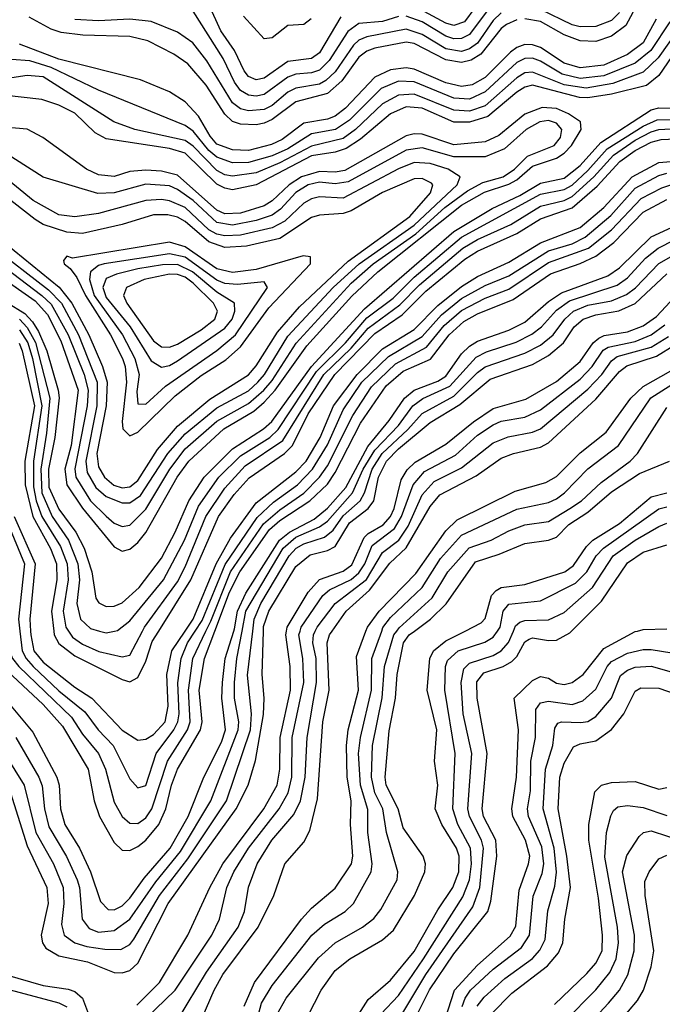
# Model space of a CAD drawing. Header units: inches. Extents: x 501365 to 657855, y 482276 to 547543.
# Tile 593 of 656: x 601131 to 602758, y 509055 to 511548. Entities that reach past the tile are written whole.
import ezdxf

# ---------------------------------------------------------------- set-up
doc = ezdxf.new("R2010")
doc.units = ezdxf.units.IN
doc.header["$MEASUREMENT"] = 0
doc.layers.add('A6500', color=7, linetype='Continuous')
doc.layers.add('A6501', color=7, linetype='Continuous')

msp = doc.modelspace()

# ---------------------------------------------------------------- linework, layer by layer
at = {"layer": 'A6500', "color": 5}
for points, elevation in [([(601065.8, 509730), (601142.4, 509610), (601171.3, 509490), (601216.6, 509410), (601241.2, 509350), (601242.6, 509310), (601236.3, 509256.3), (601243.2, 509230), (601270.2, 509210.2), (601301, 509201), (601346, 509194), (601386.5, 509193.5), (601410, 509206.2), (601420.2, 509219.8), (601485.1, 509330), (601557, 509423), (601654.7, 509570), (601715.7, 509750), (601717.9, 509790), (601708.1, 509888.1), (601721, 510000)], 3940), ([(601075.6, 510000), (601067.7, 509950), (601071.3, 509930), (601086.8, 509910), (601190, 509814.2), (601238.7, 509758.7), (601304, 509650), (601319.6, 509570), (601332.8, 509530), (601370, 509464), (601390, 509445.1), (601410, 509444.3), (601430, 509454), (601450.4, 509470), (601483, 509510), (601500.9, 509550), (601515, 509610), (601530, 509649.7), (601588.8, 509750), (601592.8, 509770), (601585.4, 509850), (601598.6, 509930), (601625, 510000)], 4020), ([(601091.8, 509830), (601164.1, 509744.1), (601225, 509630), (601230.7, 509610), (601234.2, 509550), (601245.2, 509510), (601282, 509450), (601310, 509390), (601335, 509315), (601354.9, 509294.9), (601370, 509293.8), (601390, 509303.8), (601410, 509323.8), (601445.6, 509374.4), (601511.8, 509450), (601557.4, 509530), (601597.5, 509630), (601641.6, 509718.4), (601651.6, 509750), (601643.1, 509830), (601644.8, 509870), (601651.4, 509930), (601672.8, 510000)], 3980), ([(601102.2, 510000), (601104.6, 509950), (601112.6, 509930), (601128.8, 509910), (601262, 509782), (601290, 509738.6), (601330.5, 509690), (601348, 509650), (601370, 509566.7), (601390, 509530.6), (601410, 509513.1), (601430, 509512.7), (601450, 509526.7), (601465.4, 509550), (601504.8, 509670), (601555.9, 509750), (601562.4, 509770), (601558.2, 509850), (601568.9, 509930), (601602.5, 510000)], 4040), ([(601107.2, 509590), (601150, 509456), (601199.6, 509350), (601202.8, 509310), (601185.4, 509230), (601188.1, 509210), (601196.6, 509196.6), (601230, 509177), (601302.2, 509162.2), (601370, 509135.1), (601390, 509133.9), (601410, 509140.4), (601430, 509159.1), (601506.9, 509310), (601679, 509550), (601709, 509610), (601728.1, 509671.9), (601748.5, 509788.5), (601750.1, 509830.1), (601745.1, 509890), (601748.3, 510000)], 3920), ([(601121, 509730), (601179.2, 509630), (601187.8, 509607.8), (601193.2, 509550), (601204.2, 509504.2), (601249.3, 509429.3), (601276.1, 509370), (601282, 509350), (601288.7, 509270), (601306.7, 509246.7), (601330, 509236.9), (601370, 509241.3), (601410, 509269.8), (601475.3, 509364.7), (601538.2, 509441.8), (601615.2, 509570), (601684.4, 509750), (601685.8, 509770), (601674.9, 509830), (601674.7, 509870), (601680.4, 509930), (601694.1, 510000)], 3960), ([(601131.4, 510000), (601137.2, 509950), (601147.2, 509930), (601165.2, 509910), (601230, 509848.4), (601295.5, 509795.5), (601329.3, 509750), (601367.2, 509710), (601410, 509625.9), (601430, 509603.1), (601450, 509608.8), (601476, 509690), (601521.1, 509750), (601531.1, 509770), (601534.3, 509790), (601531.6, 509868.4), (601539.3, 509930), (601555.9, 509970), (601575.4, 510000)], 4060), ([(601158, 510000), (601158.5, 509990), (601166.7, 509950), (601190, 509921.5), (601270, 509858), (601313, 509830), (601390, 509749.2), (601430, 509723.4), (601450, 509726.1), (601470, 509738), (601499.3, 509770), (601506.7, 509810), (601503.1, 509890), (601516.2, 509950), (601549.8, 510000)], 4080), ([(601217.3, 510000), (601218.4, 509990), (601230, 509968.3), (601270, 509937), (601390, 509877.1), (601410, 509871.5), (601430, 509882.1), (601450, 509923.7), (601466.3, 509973.6), (601482.9, 510000)], 4120), ([(601254.3, 510000), (601264.8, 509984.8), (601290, 509966.6), (601331.5, 509948.5), (601390, 509934.8), (601410, 509939.2), (601441.9, 510000)], 4140), ([(601333.1, 510000), (601350, 509995.4), (601370.5, 510000)], 4160), ([(601427.6, 509052.4), (601484.6, 509110), (601556.9, 509230), (601612.6, 509350), (601645.5, 509410), (601749.2, 509550), (601782.6, 509610), (601789.5, 509650), (601790.1, 509730), (601817, 509850), (601816, 509910), (601805.1, 509990), (601806.5, 510000)], 3880), ([(601450, 509018.6), (601524.6, 509090), (601617.6, 509230), (601636.7, 509270), (601655.2, 509350), (601672.7, 509390), (601710.2, 509450), (601788.3, 509550), (601811.1, 509590), (601820.2, 509630), (601821.1, 509730), (601850, 509870), (601848.1, 509930), (601837.7, 509990), (601840.8, 510000)], 3860), ([(601530, 509014.1), (601603.9, 509136.1), (601684.3, 509250), (601699.9, 509290), (601710, 509351.3), (601732.5, 509410), (601769.5, 509470), (601825, 509535.1), (601842, 509570), (601853.8, 509630), (601858.7, 509730), (601882.5, 509870), (601881.3, 509930), (601873.5, 509970), (601874.7, 509990), (601879.5, 510000)], 3840), ([(601571.3, 508970), (601623.4, 509090), (601645.3, 509130), (601735.1, 509250), (601774.3, 509330), (601802.7, 509410), (601850, 509465.5), (601865.3, 509494.7), (601885.1, 509574.9), (601898.4, 509770), (601914.7, 509850), (601909.8, 509970), (601915.5, 509990), (601922.5, 510000)], 3820), ([(601698.9, 509050), (601725.4, 509110), (601844.5, 509270), (601870, 509297.9), (601930, 509348.8), (601971.3, 509410), (601974.7, 509430), (601968.4, 509510), (601970.2, 509569.8), (601960.2, 509630), (601958.1, 509710), (601963.1, 509750), (601988.5, 509850), (601984.2, 509935.8), (602007.8, 510000)], 3780), ([(601730.6, 509010), (601742.8, 509057.2), (601770, 509102.5), (601870.5, 509229.5), (601902.7, 509257.3), (601955.3, 509290), (601976.4, 509310), (602020.8, 509390), (602023.9, 509410), (602012.3, 509490), (602012.4, 509547.6), (601994.2, 509610), (601989, 509690), (601994.1, 509730), (602021.8, 509850), (602022.6, 509930), (602047.7, 510000)], 3760), ([(601783, 509030), (601805.6, 509070), (601887.7, 509172.3), (601929.6, 509210.4), (601998.8, 509250), (602027.8, 509272.2), (602045.5, 509294.5), (602086.9, 509370), (602088.7, 509390), (602059.4, 509490), (602050.5, 509550), (602030.1, 509590.1), (602021.6, 509630), (602024.1, 509710), (602049.1, 509830.9), (602054.8, 509910), (602078.8, 509990), (602085.9, 510000)], 3740), ([(601842.9, 508990), (601894.6, 509090), (601930, 509140.1), (601967.3, 509170), (602050, 509217.7), (602077.5, 509242.5), (602130.6, 509330), (602157.3, 509390), (602158.2, 509410), (602152.3, 509430), (602101.7, 509501.7), (602089.2, 509550), (602058.8, 509610), (602056.2, 509630), (602066.8, 509746.8), (602082.6, 509830), (602086.7, 509890), (602103.1, 509970), (602117.4, 509990), (602130.8, 510000)], 3720), ([(601989.4, 509030), (602013.6, 509066.4), (602070, 509115.8), (602130, 509188.1), (602190, 509293.9), (602227.9, 509350), (602243, 509390), (602243.5, 509430), (602237.1, 509450), (602200.2, 509510), (602183.1, 509550), (602189.9, 509609.9), (602181.4, 509670), (602187.4, 509750), (602162.6, 509850), (602169.2, 509930), (602178.7, 509950), (602210, 509975), (602258.7, 510000)], 3680), ([(602045.8, 509030), (602090, 509076.8), (602153.8, 509170), (602253.1, 509326.9), (602270, 509370), (602275.4, 509410), (602272.4, 509450), (602240.3, 509510), (602227.9, 509550), (602233.4, 509690), (602207.2, 509850), (602209.1, 509910), (602214.6, 509925.4), (602241.5, 509950), (602308.6, 509971.4), (602330, 509984.3), (602340.7, 510000)], 3660), ([(602063.5, 508970), (602159.4, 509130), (602278.8, 509301.2), (602296.4, 509350), (602305.4, 509450), (602300.7, 509470), (602270.1, 509530), (602266.1, 509550), (602276.3, 509690), (602254.1, 509790), (602248.9, 509870), (602256, 509904), (602270, 509918.4), (602330, 509938.2), (602350.4, 509949.6), (602368.9, 509971.1), (602381.1, 510000)], 3640), ([(602095.4, 508944.6), (602168.6, 509091.4), (602230, 509182.5), (602316.6, 509290), (602324.3, 509315.7), (602339.2, 509430), (602337, 509470), (602305.9, 509530), (602302.1, 509550), (602315.2, 509690), (602289.6, 509829.6), (602288.5, 509871.5), (602306, 509894), (602355.6, 509910), (602377.6, 509922.4), (602390, 509935.3), (602410, 509973), (602421, 509979), (602430, 509982.7), (602470, 509975.9), (602490, 509977.2), (602524.4, 509995.6), (602528.7, 510000)], 3620), ([(602178, 508922), (602232.4, 509090), (602290, 509153.9), (602372.9, 509227.1), (602387.5, 509252.5), (602396.1, 509343.9), (602419.5, 509410), (602422.5, 509430), (602411.9, 509470), (602379.9, 509530), (602377.2, 509550), (602389.4, 509630), (602394.5, 509750), (602383.4, 509830), (602430, 509874.7), (602450, 509885.1), (602470, 509881), (602490, 509867.9), (602510, 509864.5), (602530, 509869.4), (602557.9, 509890), (602610, 509955.4), (602690, 509998.4), (602695.7, 510000)], 3580), ([(602251.2, 509048.8), (602258.9, 509070), (602272.8, 509090), (602330, 509143.9), (602401.4, 509198.6), (602422.1, 509230), (602431.4, 509328.6), (602454.3, 509385.7), (602458.6, 509410), (602453.6, 509453.6), (602419.5, 509530), (602416.9, 509550), (602424.4, 509595.6), (602425.8, 509670), (602437.3, 509730), (602438.4, 509801.6), (602450, 509817.7), (602470, 509822.7), (602530, 509813.8), (602557.1, 509822.8), (602590, 509852.5), (602619.1, 509910), (602630, 509923.1), (602670, 509944), (602710, 509953.2), (602730, 509953), (602830, 509937.4)], 3560), ([(602289.8, 509050), (602307.2, 509072.8), (602359.7, 509120.3), (602429.7, 509170.3), (602448.3, 509191.7), (602461.4, 509218.6), (602468.3, 509291.7), (602486.6, 509353.4), (602490.8, 509389.2), (602484.7, 509450), (602456.4, 509550), (602462.2, 509650), (602481.5, 509710), (602486, 509754), (602493.5, 509766.5), (602502.7, 509770), (602552.1, 509767.9), (602570, 509771.2), (602590, 509783.6), (602630, 509829.7), (602652.6, 509887.4), (602670, 509901), (602690, 509908.2), (602730, 509911.3), (602810, 509887.8)], 3540), ([(602324.6, 509030), (602376.9, 509083.1), (602467.7, 509152.3), (602495.2, 509184.8), (602506.5, 509210), (602511.6, 509270), (602525.8, 509350), (602516.5, 509430), (602494.3, 509550), (602499.1, 509630), (602510, 509665.4), (602533.5, 509706.5), (602550, 509714.5), (602590, 509721.9), (602629.4, 509750.6), (602661, 509790), (602690, 509847.7), (602704.2, 509855.8), (602750, 509855.5), (602830, 509827.8)], 3520), ([(602485.6, 509054.4), (602567.6, 509132.4), (602590, 509158.7), (602605.7, 509190), (602607.3, 509230), (602596.8, 509323.2), (602572.2, 509470), (602572.4, 509510), (602587.3, 509592.7), (602604.1, 509610), (602630, 509616.4), (602690, 509619.2), (602750, 509599.7), (602770, 509603.4)], 3480), ([(602509.5, 509010), (602590, 509091.3), (602625.2, 509134.8), (602641.5, 509170), (602647.3, 509210), (602644.8, 509250), (602612.9, 509427.1), (602616.9, 509490), (602627.9, 509532.1), (602634.6, 509545.4), (602645.7, 509554.3), (602670, 509558), (602710, 509552.9), (602770, 509532.9)], 3460), ([(602554.9, 508985.1), (602622.5, 509057.5), (602650.2, 509090), (602671.2, 509128.8), (602687.1, 509190), (602688.4, 509230), (602657.9, 509390), (602668.4, 509431.6), (602700.2, 509479.8), (602710.6, 509489.4), (602730, 509493.5), (602812.7, 509467.3)], 3440), ([(602649.9, 509010), (602695.7, 509064.3), (602710.6, 509090), (602730, 509149.2), (602736.7, 509190), (602715.1, 509330), (602714.5, 509365.5), (602725, 509390), (602750, 509422.7), (602770, 509432.2)], 3420), ([(601029, 509149), (601190, 509102.4), (601253.3, 509093.3), (601270, 509087.2), (601290, 509070.1), (601304.6, 509030)], 3880), ([(601094.2, 509094.2), (601230, 509057.9), (601250, 509047.9)], 3860)]:
    msp.add_lwpolyline(points, dxfattribs=dict(at, elevation=elevation))
at = {"layer": 'A6501', "color": 5}
for points, elevation in [([(602310, 511614.5), (602257.1, 511542.9), (602230, 511533.6), (602210, 511539.2), (602110, 511593.2)], 4020), ([(602090, 511556.6), (602050, 511543.9), (601990, 511538.8), (601961.7, 511518.3), (601914.9, 511445.1), (601890, 511420.8), (601870, 511413.6), (601830, 511410.7), (601810, 511403), (601750, 511358.9), (601730, 511354.2), (601710, 511357.1), (601690, 511369.2), (601674.8, 511390), (601646, 511450), (601570, 511569.9)], 4040), ([(601944.5, 511555.5), (601890, 511464.2), (601870, 511450.4), (601810, 511442.7), (601750, 511400), (601730, 511396.3), (601710, 511404.6), (601699.2, 511419.2), (601675.2, 511470), (601640.2, 511520.2), (601610, 511586.7)], 4020), ([(602330, 511590.8), (602270, 511510.4), (602250, 511500.8), (602230, 511499.9), (602210, 511506.3), (602150, 511542.8), (602110, 511557.5)], 4040), ([(602696.1, 511590), (602666.1, 511533.9), (602630, 511506.8), (602590, 511493.4), (602550, 511494.8), (602510.1, 511509.9), (602450, 511544), (602410, 511550.7)], 4080), ([(602650, 511566.7), (602630, 511546.5), (602590, 511531.1), (602550, 511530), (602530, 511535), (602450, 511574.1)], 4060), ([(602743, 511550), (602709.9, 511490.1), (602670, 511460.1), (602610, 511433.5), (602550, 511426.8), (602510, 511437.8), (602450, 511477.7), (602430, 511484.9), (602410, 511485.4), (602390, 511478.3), (602374.1, 511465.9), (602310, 511402), (602276.4, 511383.6), (602250, 511378.7), (602210, 511388.6), (602130, 511422.9), (602110, 511426.6), (602070, 511420.9), (602030, 511402.9), (601955.8, 511324.2), (601930, 511303.7), (601910, 511296), (601850, 511286.5), (601795.3, 511244.7), (601768.2, 511231.8), (601710, 511217.4), (601670, 511218.7), (601630, 511233.4), (601612.9, 511252.9), (601583.7, 511303.7), (601550, 511339.9), (601510, 511365.4), (601436.4, 511396.4), (601230, 511448.7), (601130, 511486)], 4120), ([(602390, 511548.3), (602363.5, 511536.5), (602350, 511526), (602298.7, 511461.3), (602274, 511446), (602250, 511440), (602210, 511446.5), (602130, 511488.2), (602110, 511491.8), (602030, 511476), (602010, 511468.6), (601990, 511453.3), (601946.7, 511393.3), (601910, 511361.6), (601830, 511340.2), (601770, 511295.4), (601750, 511286.4), (601730, 511282.3), (601690, 511283.7), (601670, 511290.4), (601650, 511308.9), (601602.8, 511382.8), (601556.2, 511436.2), (601521.3, 511461.3), (601455.1, 511495.1), (601410, 511505.6), (601290.6, 511509.4), (601236, 511516), (601210, 511524.2), (601154.6, 511554.6)], 4080), ([(602350, 511566), (602330, 511546.4), (602290, 511488.9), (602270, 511474.2), (602250, 511468.1), (602210, 511474.4), (602150, 511510.9), (602110, 511524.2), (602010, 511504.5), (601990, 511496.4), (601976, 511484), (601930, 511416.4), (601905.9, 511394.1), (601890, 511385.4), (601830, 511375.3), (601810, 511364.4), (601770, 511330.8), (601750, 511320.9), (601710, 511317.1), (601690, 511322.5), (601670, 511337.4), (601604.3, 511444.3), (601569.6, 511489.6), (601530, 511516.9), (601463.8, 511543.8), (601410, 511549.5), (601330, 511545.8), (601270, 511549)], 4060), ([(601869.4, 511550.6), (601850, 511536.5), (601810, 511533.4), (601770, 511502.4), (601750, 511499.9), (601697.3, 511557.3)], 3980), ([(602797.8, 511522.2), (602748.1, 511451.9), (602710, 511415.5), (602633.2, 511386.8), (602565.3, 511374.7), (602510, 511383.7), (602430, 511415.7), (602410, 511413.3), (602390, 511401.4), (602310, 511329.8), (602270, 511316.5), (602230, 511319.2), (602130, 511359.8), (602090, 511357.5), (602050, 511335.5), (601980.9, 511270), (601950, 511247.6), (601870, 511228.1), (601790, 511185.9), (601730, 511160.7), (601670, 511152), (601650, 511155.3), (601630, 511166), (601570, 511228.3), (601550, 511242.4), (601422.3, 511270), (601369.3, 511289.3), (601190, 511403.2), (601150, 511407.3), (601010, 511386.2)], 4160), ([(602777.5, 511542.5), (602729.4, 511470.6), (602690, 511437.9), (602610, 511406.2), (602550, 511399.4), (602504.9, 511410), (602450, 511443.2), (602430, 511450.7), (602410, 511450), (602390, 511440), (602310, 511366), (602270, 511347.1), (602230, 511349.8), (602130, 511391.1), (602090, 511392.4), (602046.2, 511373.8), (601965.9, 511294.1), (601930.4, 511270), (601870, 511259.2), (601810, 511221.4), (601770, 511203.2), (601710, 511186.7), (601670, 511185.7), (601630, 511200), (601610, 511217.3), (601570, 511266.2), (601550, 511280.5), (601330, 511369.9), (601210, 511427.4), (601156.2, 511443.7), (601110, 511447.4)], 4140), ([(602806.1, 511490), (602750, 511407), (602718.3, 511381.7), (602630, 511359.6), (602570, 511350), (602548.5, 511351.5), (602430, 511382.7), (602410, 511377.5), (602390, 511364.7), (602316.8, 511303.2), (602270, 511288.7), (602230, 511289.1), (602150, 511324.4), (602110, 511327.3), (602070, 511309.6), (601994, 511246), (601957.6, 511222.4), (601930, 511212.7), (601870, 511203.9), (601730, 511130), (601670, 511117.4), (601650, 511121.2), (601630, 511131.8), (601550, 511210), (601510, 511222.1), (601350, 511246.4), (601321.9, 511261.9), (601270, 511311.8), (601230, 511332), (601186.5, 511346.5), (601090, 511356.8)], 4180), ([(601070, 510905.5), (601170, 510836.1), (601201.3, 510801.3), (601234.9, 510734.9), (601279, 510610), (601260.7, 510470), (601245.4, 510410), (601250.4, 510370.4), (601290, 510311.3), (601370, 510213.6), (601390, 510202.4), (601410, 510207.6), (601430, 510224.3), (601450, 510249.7), (601529.3, 510390), (601558.7, 510430), (601648, 510512), (601723.6, 510556.4), (601750, 510579.2), (601777.9, 510610), (601857.9, 510722.1), (601971.6, 510848.4), (602038.1, 510910), (602250, 511078.6), (602308.1, 511111.9), (602370, 511131.7), (602390, 511142.6), (602430, 511177.2), (602490, 511197.2), (602509.5, 511210), (602528.1, 511230), (602553.1, 511270), (602551.1, 511290), (602521.1, 511310), (602490, 511323.4), (602454.3, 511325.7), (602410, 511309.2), (602344.7, 511255.3), (602310, 511238.6), (602230, 511231.1), (602150, 511258), (602130, 511259.3), (602110, 511254.3), (601954, 511166), (601930, 511162), (601890, 511164.1), (601844.4, 511150), (601813.1, 511130), (601770.6, 511089.4), (601750, 511076.8), (601690, 511058.3), (601650, 511056.3), (601630, 511065.7), (601530, 511154.4), (601490, 511165), (601450, 511167.3), (601410, 511164), (601370, 511151.5), (601330, 511155.1), (601300.3, 511170), (601189, 511250), (601150, 511270.8), (601050, 511279.6)], 4220), ([(601050, 510861.4), (601143.9, 510803.9), (601163.4, 510783.4), (601178.5, 510758.5), (601199.2, 510710), (601228.4, 510610), (601230.4, 510590.4), (601219.4, 510490), (601203.3, 510410), (601204.6, 510364.5), (601230, 510308.6), (601272.8, 510250), (601293.7, 510210), (601313.7, 510150), (601323.5, 510083.5), (601331.2, 510071.2), (601350, 510061.8), (601370, 510062.7), (601390, 510071.3), (601433.2, 510110), (601490, 510184.7), (601524.6, 510250), (601559.1, 510330), (601597.6, 510390), (601670, 510461.6), (601747.9, 510512.1), (601769.3, 510530.7), (601869.8, 510670.2), (602003.8, 510816.2), (602230, 511011.8), (602327.4, 511070), (602397.2, 511102.8), (602450, 511134.2), (602510, 511147.2), (602550, 511178.8), (602602.6, 511237.4), (602730, 511319.8), (602750, 511324.7), (602810, 511323.6)], 4180), ([(601370.5, 510000), (601378.3, 510001.7), (601410, 510025.5), (601495, 510130), (601548.5, 510230), (601583.8, 510316.2), (601634.8, 510390), (601690, 510443.9), (601764, 510490), (601785.8, 510510), (601882.8, 510657.2), (601956, 510730), (602010, 510793.4), (602077, 510843), (602130, 510896.2), (602250, 510997.4), (602450, 511106.6), (602510, 511117.9), (602530, 511129), (602570, 511166.2), (602618.8, 511221.2), (602710, 511279), (602745.6, 511294.4), (602810, 511296.7)], 4160), ([(601040.6, 510960.6), (601186.9, 510850), (601210, 510827.5), (601253.6, 510750), (601294.2, 510650), (601304.3, 510610), (601301.4, 510570), (601270.4, 510410.4), (601272.6, 510390), (601309.7, 510330), (601350, 510290.6), (601370, 510273.2), (601390, 510264.5), (601410, 510268.5), (601450, 510308.4), (601510.6, 510410), (601550, 510461.2), (601630, 510531.2), (601710, 510576.6), (601749.5, 510610), (601770, 510634.4), (601830.8, 510729.2), (601970, 510880.7), (602026.1, 510930), (602133.8, 511006.2), (602207.4, 511072.6), (602265.1, 511114.9), (602304.2, 511135.8), (602355.3, 511150), (602384.3, 511170), (602417.3, 511202.7), (602484.4, 511230), (602500.7, 511250), (602503.7, 511270), (602490, 511286.5), (602470, 511293.1), (602448.2, 511290), (602413.3, 511270), (602359, 511221), (602310, 511201.3), (602230, 511200.9), (602150, 511223.6), (602110, 511218), (601962.6, 511137.4), (601930, 511132.2), (601890, 511136.9), (601861.4, 511130), (601830, 511110.3), (601791.4, 511068.6), (601770, 511053.6), (601730, 511039.7), (601670, 511028.1), (601630, 511034.9), (601570, 511090.1), (601530, 511118.6), (601510, 511127.4), (601450, 511132), (601370, 511110), (601328.4, 511108.4), (601190, 511149.3), (601079.5, 511219.5)], 4240), ([(601441.9, 510000), (601447.2, 510010), (601530, 510124.5), (601550, 510162.8), (601602.1, 510290), (601650, 510362.1), (601701.8, 510418.2), (601797.5, 510482.5), (601901.2, 510650), (601970, 510716), (602013.1, 510766.9), (602093.8, 510826.2), (602143.3, 510876.7), (602253.3, 510970), (602290, 510991.9), (602374.4, 511030), (602450, 511076.1), (602510, 511090.3), (602530, 511100.3), (602585.2, 511150), (602634.5, 511205.5), (602690, 511243.2), (602730, 511264.1), (602750, 511270), (602826, 511274)], 4140), ([(601482.9, 510000), (601564.4, 510130), (601634.1, 510290), (601674.3, 510345.7), (601712, 510388), (601801.1, 510450), (601822.1, 510470), (601861.6, 510550), (601928.7, 510650), (602030, 510753.5), (602099.4, 510800.6), (602159.6, 510860.4), (602258.4, 510941.6), (602290, 510961.9), (602390, 511006.8), (602450, 511043.8), (602530, 511071.9), (602593.5, 511126.5), (602651, 511189), (602690, 511217.3), (602730, 511238.4), (602755.3, 511244.7), (602830, 511248)], 4120), ([(601070, 511000.9), (601230.9, 510870.9), (601262.8, 510830), (601306.2, 510750), (601340.6, 510670), (601352.1, 510630), (601349.9, 510570.1), (601326.3, 510450), (601330, 510416.2), (601345.1, 510390), (601369.4, 510369.4), (601390, 510362.4), (601410, 510365), (601430, 510381.2), (601480.1, 510459.8), (601530, 510519.2), (601612.5, 510587.5), (601710, 510648.5), (601730, 510672), (601783.3, 510756.7), (601839.3, 510820.7), (601962.9, 510937.1), (602118.6, 511050), (602171.2, 511110), (602176.8, 511130), (602174, 511134), (602150, 511146.4), (602130, 511145.2), (602050, 511110.4), (601970, 511064.2), (601950, 511057.1), (601890, 511052.9), (601870, 511047.2), (601790, 510994.2), (601705.3, 510974.8), (601650, 510971.3), (601610, 510985.9), (601550, 511036.8), (601530, 511047.9), (601506.2, 511053.8), (601470, 511054.2), (601390.2, 511030), (601290, 511006.9), (601249.9, 511010), (601189.9, 511030), (601170, 511042.4), (600980.1, 511190)], 4280), ([(601057.1, 510977.1), (601204, 510864), (601236.2, 510830), (601279.4, 510750), (601327, 510630), (601326.2, 510570), (601298.5, 510430), (601301.8, 510401.8), (601323.7, 510363.7), (601350, 510340.3), (601390, 510324.3), (601410, 510325), (601436.4, 510343.6), (601506.2, 510450), (601550, 510499.8), (601630, 510565.2), (601710, 510608.5), (601734.1, 510630), (601750.7, 510650), (601810, 510746.9), (601924.8, 510870), (601990.3, 510930), (602130, 511028.1), (602238.6, 511130), (602246.4, 511150), (602215.9, 511170), (602170, 511183.8), (602130, 511186.6), (602090, 511170.5), (601950, 511096.6), (601890, 511099.8), (601870, 511094.7), (601850, 511083.4), (601802.1, 511037.9), (601770, 511020.9), (601690, 511002.8), (601650, 511000.8), (601630, 511005.3), (601610, 511016.2), (601550, 511072.3), (601510.1, 511089.9), (601490, 511093.3), (601450, 511090.6), (601330, 511057.5), (601270, 511049.2), (601230, 511053.9), (601164.8, 511090), (601046.8, 511186.8)], 4260), ([(601549.8, 510000), (601570, 510030), (601628.2, 510170), (601664.6, 510235.4), (601730, 510324.3), (601830, 510403.2), (601856, 510430), (601891.8, 510490), (601925.6, 510570), (601985.3, 510650), (602050, 510714.5), (602130, 510763.7), (602190, 510824.1), (602250, 510872.2), (602290, 510897.7), (602370, 510933.9), (602450, 510983), (602550, 511021.9), (602610, 511072.6), (602682.4, 511150), (602750, 511186.2), (602830, 511193.5)], 4080), ([(601575.4, 510000), (601593, 510027), (601651.3, 510168.7), (601732.2, 510287.8), (601773.6, 510326.4), (601834, 510370), (601872.4, 510410), (601910, 510471.6), (601950, 510559.9), (601997.4, 510630), (602064.6, 510695.4), (602150, 510745.7), (602199.1, 510800.9), (602250, 510842), (602310, 510875.3), (602370, 510899.7), (602470, 510963.3), (602530, 510981), (602562.9, 510997.1), (602627.8, 511052.2), (602690, 511122), (602750, 511153.8), (602770, 511160)], 4060), ([(601602.5, 510000), (601614.7, 510025.3), (601664.7, 510150), (601748.6, 510271.4), (601790, 510307.3), (601850, 510349.1), (601890.5, 510390), (601910, 510418.6), (601974.2, 510545.8), (602021.9, 510618.1), (602082.9, 510677.1), (602161.4, 510718.6), (602205.9, 510774.1), (602250, 510812.1), (602310, 510843.4), (602370, 510866.2), (602470, 510933.2), (602571.3, 510970), (602630, 511016.1), (602704.6, 511095.4), (602757.2, 511122.8), (602790, 511133.1)], 4040), ([(601625, 510000), (601661.9, 510098.1), (601688.5, 510150), (601763.1, 510256.9), (601790, 510280), (601865.3, 510330), (601910, 510372.2), (601930, 510401.3), (601993.8, 510526.2), (602059.2, 510620.8), (602102.1, 510657.9), (602171.3, 510688.7), (602218.3, 510750), (602255.9, 510784.1), (602290, 510803), (602380.4, 510839.6), (602475.5, 510904.5), (602550, 510930.5), (602590.4, 510949.6), (602635.7, 510984.3), (602710, 511060.9), (602770, 511092.7)], 4020), ([(601672.8, 510000), (601674.5, 510005.5), (601682.7, 510050), (601703.9, 510096.1), (601788.6, 510230), (601814.2, 510250), (601876.6, 510283.4), (601910, 510311.2), (601956.5, 510363.5), (602012.3, 510467.7), (602066.5, 510533.5), (602105.1, 510590), (602130.3, 510609.7), (602190, 510632.8), (602210, 510645.4), (602250, 510702.4), (602270, 510721.5), (602290, 510733.7), (602370, 510761.9), (602410, 510782.4), (602470, 510834.6), (602503.4, 510856.6), (602620.7, 510899.3), (602650, 510920.1), (602730, 510998.6), (602910, 511081.4)], 3980), ([(601694.1, 510000), (601703.9, 510050), (601798.3, 510210), (601830, 510237.4), (601890, 510264), (601910, 510278.4), (601973.8, 510350), (602000.9, 510410), (602030, 510458.1), (602090, 510520.6), (602126.1, 510570), (602151.5, 510588.5), (602220, 510619.9), (602286.6, 510693.4), (602313, 510707), (602388.5, 510731.5), (602427.8, 510752.2), (602452.7, 510770), (602490, 510812.5), (602523.5, 510836.5), (602643.8, 510876.2), (602670, 510894.8), (602715.6, 510944.4), (602748.1, 510970), (602910, 511052.2)], 3960), ([(601721, 510000), (601724.4, 510030), (601741.2, 510070), (601813.4, 510190), (601831.1, 510210), (601850, 510220.8), (601902.6, 510237.4), (601924.6, 510255.4), (601950, 510291.6), (601992.9, 510330), (602004, 510350), (602023.5, 510410), (602048.8, 510450), (602113.8, 510510), (602150, 510551), (602230, 510594.7), (602290, 510654.9), (602310, 510669.3), (602410, 510703.5), (602450, 510723.8), (602482.1, 510750), (602511.2, 510790), (602533.4, 510810), (602570, 510825.6), (602630, 510836.5), (602667.6, 510852.4), (602690.6, 510869.4), (602750, 510930.7), (602910, 511021.6)], 3940), ([(601748.3, 510000), (601748.6, 510011.4), (601762, 510050), (601830, 510163.5), (601866.7, 510193.3), (601910, 510204.2), (601930, 510214.1), (601966.3, 510273.7), (602013, 510310), (602027.5, 510330), (602039.5, 510390), (602059.6, 510430), (602090, 510461.6), (602170, 510528.5), (602245.9, 510574.1), (602322.2, 510637.8), (602430, 510675.3), (602470, 510697.5), (602508, 510730), (602535.4, 510770), (602557.6, 510790), (602590, 510800.9), (602648.7, 510811.3), (602690, 510829.7), (602770, 510904.8)], 3920), ([(601806.5, 510000), (601807.9, 510010), (601861.3, 510098.7), (601890, 510130.2), (601950, 510151.9), (601972, 510168), (602003.4, 510236.6), (602013, 510247), (602051.1, 510268.9), (602069.8, 510290), (602078.9, 510310), (602096.9, 510383.1), (602111.8, 510408.2), (602132.4, 510427.6), (602210, 510473), (602280.1, 510530), (602330, 510563.9), (602413.1, 510586.9), (602490, 510632.3), (602550, 510682.4), (602583.7, 510730), (602597.9, 510742.1), (602611.5, 510748.5), (602670, 510757.9), (602710, 510772.6), (602743.4, 510796.6), (602790, 510846)], 3880), ([(601130, 510790), (601150, 510769), (601171, 510731), (601207.3, 510590), (601198.8, 510501.2), (601183.9, 510410), (601187.1, 510350), (601212.6, 510290), (601254.7, 510230), (601277.7, 510170), (601282.6, 510130), (601275.8, 510070), (601285.1, 510030), (601310, 510006.3), (601333.1, 510000)], 4160), ([(601840.8, 510000), (601843.9, 510010), (601898.8, 510090), (601915.8, 510104.2), (601970, 510130.2), (601990, 510147.3), (602004.6, 510170), (602023.6, 510216.4), (602080.1, 510259.9), (602098.1, 510290), (602127, 510370), (602156, 510404), (602234.4, 510445.6), (602290, 510495.7), (602330, 510522.4), (602350, 510531.1), (602410, 510542), (602450, 510560.4), (602550, 510638.1), (602580.9, 510670), (602609, 510711), (602621, 510719), (602690, 510733.5), (602730, 510749.9), (602764.5, 510775.5)], 3860), ([(601130, 510762.8), (601151.1, 510730), (601163.4, 510690), (601187.1, 510570), (601165.5, 510430), (601165.3, 510365.3), (601172.1, 510330), (601187.1, 510290), (601234.1, 510214.1), (601250.6, 510170), (601253.5, 510130), (601240.6, 510050), (601247.5, 510010), (601254.3, 510000)], 4140), ([(601879.5, 510000), (601884.3, 510010), (601930.1, 510069.9), (602009.2, 510130.8), (602050, 510198.7), (602091, 510230), (602114.4, 510265.6), (602150, 510344.6), (602180.9, 510379.1), (602250, 510413.4), (602330, 510477), (602367.8, 510492.2), (602430, 510503.8), (602450, 510512.2), (602570, 510612.5), (602605.6, 510650), (602630, 510684.5), (602644.4, 510695.6), (602730, 510718.5), (602774, 510746)], 3840), ([(601129.1, 510729.1), (601136.9, 510710), (601167.8, 510570), (601143.5, 510430), (601144.4, 510370), (601164, 510290), (601208.8, 510208.8), (601224.2, 510170), (601224.6, 510130), (601211.6, 510050), (601217.3, 510000)], 4120), ([(601922.5, 510000), (601957.8, 510050), (602016.8, 510103.2), (602068.4, 510171.6), (602110, 510210.3), (602170, 510315.2), (602195.3, 510344.7), (602287.1, 510392.9), (602350, 510437.7), (602381.5, 510450), (602450, 510465.7), (602470, 510476.4), (602590, 510587.5), (602650, 510657.2), (602668.3, 510671.7), (602744, 510696), (602790, 510725)], 3820), ([(602007.8, 510000), (602011.5, 510010), (602041.1, 510050), (602134.5, 510145.5), (602210, 510253.4), (602238.4, 510281.6), (602385.9, 510354.1), (602463.8, 510376.2), (602490, 510391.1), (602550, 510451.3), (602616.4, 510503.6), (602678.6, 510590), (602710, 510619.7), (602850, 510698.5)], 3780), ([(602047.7, 510000), (602050.9, 510009.1), (602070, 510033.9), (602150.2, 510110), (602196.3, 510183.7), (602250, 510242.5), (602390, 510308.9), (602470, 510325.3), (602490, 510334.9), (602510.9, 510350), (602570, 510410.4), (602647.7, 510470), (602729.3, 510590.7), (602810, 510642.5)], 3760), ([(602085.9, 510000), (602091.8, 510008.2), (602175.6, 510084.4), (602215.1, 510150), (602269.5, 510210.5), (602324.8, 510230), (602370, 510254), (602410, 510268.9), (602470, 510277.2), (602524.6, 510310), (602553.5, 510330), (602603.5, 510376.5), (602676.8, 510430), (602695.2, 510450), (602770, 510566.1)], 3740), ([(602130.8, 510000), (602171.3, 510030), (602211.2, 510068.8), (602284.9, 510175.1), (602345.5, 510194.5), (602410, 510221.9), (602470, 510230), (602490, 510238), (602521.4, 510270), (602570, 510300.6), (602630, 510352.5), (602701, 510399), (602776.5, 510430)], 3720), ([(601067.7, 510350), (601142.9, 510170), (601127.9, 510030), (601131.4, 510000)], 4060), ([(602258.7, 510000), (602299.2, 510020.8), (602310, 510032.1), (602326, 510090), (602337.3, 510102.7), (602350.2, 510109.8), (602410, 510117.4), (602511.5, 510150), (602533.7, 510166.3), (602566.1, 510213.9), (602582.4, 510230), (602650, 510272.6), (602730, 510339.9), (602770, 510349.9)], 3680), ([(602340.7, 510000), (602347.6, 510010), (602355.6, 510050), (602370, 510067.8), (602450, 510076.7), (602538.6, 510121.4), (602567, 510150), (602590.8, 510190), (602609.2, 510210), (602750, 510309.4), (602770, 510314.9)], 3660), ([(601117, 510290), (601169.9, 510170), (601156.5, 510030), (601158, 510000)], 4080), ([(602381.1, 510000), (602386.7, 510013.3), (602397.3, 510022.7), (602410, 510026.7), (602470, 510028.2), (602510, 510047.3), (602582, 510110), (602634.2, 510190), (602690, 510230.5), (602750, 510264.5), (602770, 510272.9)], 3640), ([(602528.7, 510000), (602604.6, 510075.4), (602670, 510172.3), (602710, 510199.4), (602770, 510218.1)], 3620), ([(602695.7, 510000), (602710, 510004), (602770, 510005.9)], 3580)]:
    msp.add_lwpolyline(points, dxfattribs=dict(at, elevation=elevation))
for points, elevation in [([(601510, 510984.7), (601264.4, 510944.4), (601250, 510949.8), (601241.5, 510938.5), (601243.3, 510930), (601258.3, 510918.3), (601275.5, 510895.5), (601297.5, 510850), (601360.3, 510750), (601390.7, 510690), (601397.8, 510670), (601401, 510630), (601390.3, 510530.3), (601392.3, 510512.3), (601410, 510494.6), (601430, 510503.6), (601524.4, 510595.6), (601590, 510646.9), (601652.9, 510687.1), (601690, 510719.5), (601761.5, 510818.5), (601867.5, 510930), (601867.7, 510947.7), (601849.1, 510950), (601730, 510916), (601670, 510908), (601630, 510917.5), (601550, 510973)], 4320), ([(601510, 510955.2), (601344.6, 510930), (601330, 510925.8), (601310, 510910), (601307.4, 510890), (601319.7, 510850), (601390.9, 510750), (601422.3, 510690), (601432.9, 510650), (601427, 510607), (601430, 510575.6), (601450, 510574.2), (601499.8, 510620.2), (601629.7, 510710.3), (601677.2, 510750), (601758.4, 510870), (601750, 510884.2), (601682, 510878), (601650, 510880), (601630, 510888.8), (601550, 510947)], 4340), ([(601530, 510928.1), (601492.8, 510927.2), (601430, 510917.1), (601376.2, 510903.8), (601350, 510892.6), (601341.5, 510870), (601350, 510845.1), (601410.6, 510770.6), (601464.1, 510684.1), (601490, 510668.4), (601510, 510672.7), (601530, 510684), (601650, 510766.7), (601668.7, 510790), (601675.8, 510810), (601674.9, 510830), (601630, 510858.6), (601568.8, 510910)], 4360), ([(601510, 510903.6), (601445.6, 510890), (601401, 510870), (601393.3, 510850), (601401.8, 510830), (601470, 510735.1), (601490, 510719.9), (601510, 510718.9), (601530, 510726.2), (601590, 510762.4), (601625, 510790), (601631.7, 510810), (601621.3, 510830), (601570, 510881.1), (601550, 510895.8), (601530, 510903.2)], 4380)]:
    msp.add_lwpolyline(points, close=True, dxfattribs=dict(at, elevation=elevation))

doc.saveas('drawing.dxf')
